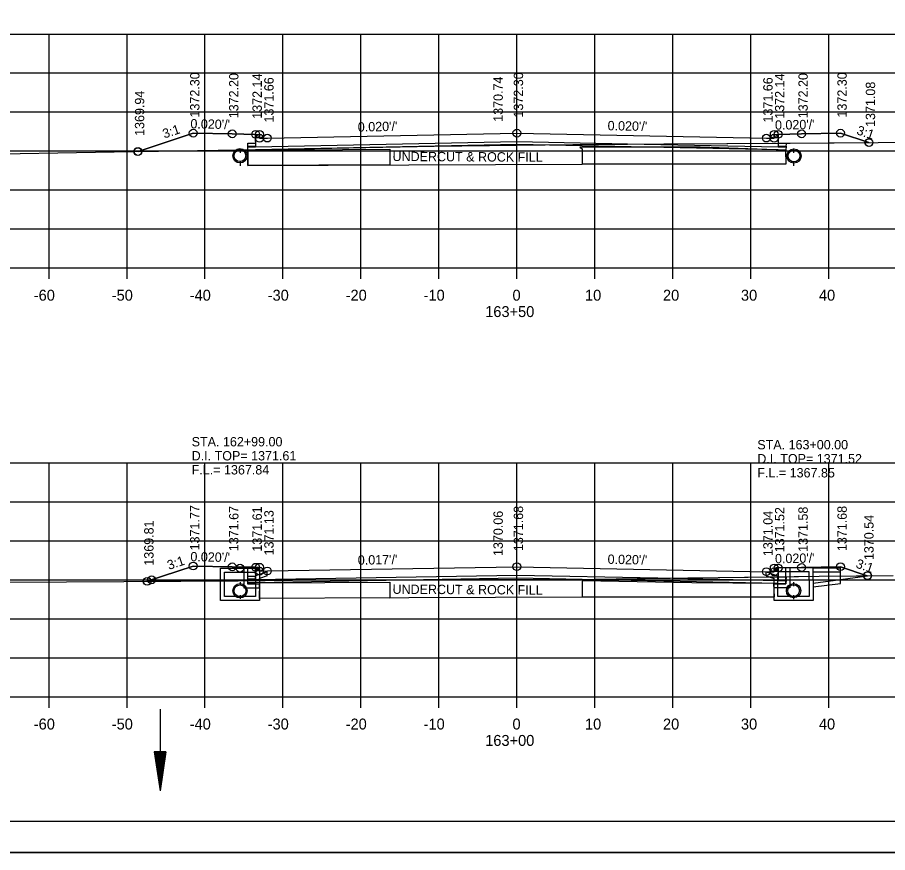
# Model space of a CAD drawing. Extents: x 1374311 to 1383814, y 384102 to 406278.
# Drawn here: x 1381564.6 to 1381676.2, y 394564.8 to 394671.9 of the extents above; entities that cross this region are included whole.
import ezdxf

# ---------------------------------------------------------------- set-up
doc = ezdxf.new("R2010")
doc.units = 0
for name, color, linetype in [('R_Axis', 7, 'Continuous'), ('R_Axis Annot', 7, 'Continuous'), ('R_Border', 7, 'Continuous'), ('R_Draft', 7, 'Continuous'), ('R_Exist Surface', 7, 'Continuous'), ('R_Fin Surface', 7, 'Continuous'), ('R_Grid', 7, 'Continuous'), ('R_No Plot', 7, 'Continuous'), ('R_Water', 7, 'Continuous'), ('R_Water Annot', 7, 'Continuous'), ('R_Xsect Elev', 7, 'Continuous'), ('R_Xsect Slope', 7, 'Continuous')]:
    doc.layers.add(name, color=color, linetype=linetype)

msp = doc.modelspace()

# ---------------------------------------------------------------- linework, layer by layer
at = {"layer": 'R_Axis'}
for p, q in [((1381488.66, 394639.81), (1381768.66, 394639.81)), ((1381568.66, 394638.41), (1381568.66, 394639.81)), ((1381578.66, 394638.41), (1381578.66, 394639.81)), ((1381588.66, 394638.41), (1381588.66, 394639.81)), ((1381598.66, 394638.41), (1381598.66, 394639.81)), ((1381608.66, 394638.41), (1381608.66, 394639.81)), ((1381618.66, 394638.41), (1381618.66, 394639.81)), ((1381628.66, 394638.41), (1381628.66, 394639.81)), ((1381638.66, 394638.41), (1381638.66, 394639.81)), ((1381648.66, 394638.41), (1381648.66, 394639.81)), ((1381658.66, 394638.41), (1381658.66, 394639.81)), ((1381668.66, 394638.41), (1381668.66, 394639.81)), ((1381488.66, 394584.81), (1381768.66, 394584.81)), ((1381568.66, 394583.41), (1381568.66, 394584.81)), ((1381578.66, 394583.41), (1381578.66, 394584.81)), ((1381588.66, 394583.41), (1381588.66, 394584.81)), ((1381598.66, 394583.41), (1381598.66, 394584.81)), ((1381608.66, 394583.41), (1381608.66, 394584.81)), ((1381618.66, 394583.41), (1381618.66, 394584.81)), ((1381628.66, 394583.41), (1381628.66, 394584.81)), ((1381638.66, 394583.41), (1381638.66, 394584.81)), ((1381648.66, 394583.41), (1381648.66, 394584.81)), ((1381658.66, 394583.41), (1381658.66, 394584.81)), ((1381668.66, 394583.41), (1381668.66, 394584.81))]:
    msp.add_line(p, q, dxfattribs=at)
at = {"layer": 'R_Border'}
msp.add_line((1381786.84, 394568.81), (1381470.66, 394568.81), dxfattribs=at)
at = {"layer": 'R_Draft'}
for p, q in [((1381582.15, 394577.73), (1381582.9, 394572.73)), ((1381583.65, 394577.73), (1381582.15, 394577.73)), ((1381582.27, 394577.73), (1381582.9, 394573.57)), ((1381582.4, 394577.73), (1381582.9, 394574.43)), ((1381582.52, 394577.73), (1381582.9, 394575.26)), ((1381582.65, 394577.73), (1381582.9, 394576.11)), ((1381582.78, 394577.73), (1381582.9, 394576.94)), ((1381583.65, 394577.73), (1381582.9, 394572.73)), ((1381583.14, 394577.73), (1381582.9, 394576.11)), ((1381583.39, 394577.73), (1381582.9, 394574.43)), ((1381583.52, 394577.73), (1381582.9, 394573.57)), ((1381583.27, 394577.73), (1381582.9, 394575.26)), ((1381583.01, 394577.73), (1381582.9, 394576.94))]:
    msp.add_line(p, q, dxfattribs=at)
at = {"layer": 'R_Exist Surface'}
for p, q in [((1381593.15, 394655.12), (1381593.15, 394654.74)), ((1381664.15, 394655.12), (1381664.15, 394654.74)), ((1381593.15, 394653.28), (1381593.15, 394652.91)), ((1381664.15, 394653.28), (1381664.15, 394652.91)), ((1381593.15, 394599.49), (1381593.15, 394599.31)), ((1381593.15, 394599.31), (1381593.15, 394599.22)), ((1381664.15, 394599.49), (1381664.15, 394599.33)), ((1381664.15, 394599.33), (1381664.15, 394599.14)), ((1381593.15, 394597.66), (1381593.15, 394597.48)), ((1381593.15, 394597.48), (1381593.15, 394597.39)), ((1381664.15, 394597.66), (1381664.15, 394597.49)), ((1381664.15, 394597.49), (1381664.15, 394597.31))]:
    msp.add_line(p, q, dxfattribs=at)
for points in [[(1381488.66, 394653.75), (1381495.77, 394653.83), (1381517.11, 394654), (1381534.69, 394654.16), (1381557.69, 394654.34), (1381577.01, 394654.69), (1381598.33, 394655.05), (1381618.07, 394655.42), (1381639.38, 394655.68), (1381663.71, 394655.8), (1381680.65, 394655.95)], [(1381488.66, 394598.39), (1381508.5, 394598.7), (1381515.31, 394598.79), (1381520.93, 394598.9), (1381556.21, 394599.46), (1381592.91, 394599.69), (1381599.89, 394599.75), (1381608.22, 394599.79), (1381638.75, 394599.9), (1381667.42, 394600.27), (1381676.93, 394600.38)]]:
    msp.add_lwpolyline(points, dxfattribs=at)
for centre in [(1381593.14, 394654.19), (1381664.2, 394654.17), (1381593.15, 394598.4), (1381593.15, 394598.4), (1381664.15, 394598.41), (1381664.15, 394598.41)]:
    msp.add_circle(centre, 0.917, dxfattribs=at)
at = {"layer": 'R_Fin Surface'}
for points in [[(1381580.07, 394654.74), (1381587.15, 394657.1), (1381592.15, 394657), (1381595.15, 394656.94), (1381595.65, 394656.94), (1381595.66, 394656.44), (1381596.66, 394656.46), (1381628.66, 394657.1), (1381660.66, 394656.46), (1381661.66, 394656.44), (1381661.67, 394656.94), (1381662.17, 394656.94), (1381665.17, 394657), (1381670.17, 394657.1), (1381673.81, 394655.89)], [(1381662.17, 394656.58), (1381662.18, 394655.43), (1381663.18, 394655.43), (1381663.17, 394654.93), (1381662.17, 394654.95), (1381628.66, 394655.62), (1381595.15, 394654.95), (1381594.15, 394654.93), (1381594.16, 394655.43), (1381595.16, 394655.43), (1381595.15, 394656.58)], [(1381594.15, 394654.93), (1381594.14, 394652.93), (1381614.79, 394653.03), (1381637.04, 394653.13)], [(1381581.26, 394599.62), (1381587.15, 394601.58), (1381592.15, 394601.48), (1381595.15, 394601.42), (1381595.65, 394601.42), (1381595.66, 394600.92), (1381596.66, 394600.94), (1381628.66, 394601.49), (1381660.66, 394600.85), (1381661.66, 394600.83), (1381661.67, 394601.33), (1381662.17, 394601.33), (1381665.17, 394601.39), (1381670.17, 394601.49), (1381673.61, 394600.34)], [(1381662.17, 394600.97), (1381662.18, 394599.82), (1381663.18, 394599.81), (1381663.17, 394599.31), (1381662.17, 394599.33), (1381628.66, 394600), (1381595.15, 394599.43), (1381594.15, 394599.42), (1381594.16, 394599.92), (1381595.16, 394599.92), (1381595.15, 394601.07)], [(1381612.35, 394597.51), (1381614.79, 394597.52), (1381637.04, 394597.62)]]:
    msp.add_lwpolyline(points, dxfattribs=at)
for points in [[(1381594.15, 394654.93), (1381612.36, 394655.02), (1381612.35, 394653.02), (1381594.14, 394652.93)], [(1381637.05, 394655.09), (1381637.04, 394653.14), (1381655.35, 394653.15), (1381663.22, 394653.16), (1381663.17, 394654.93), (1381652.18, 394655.29), (1381636.73, 394655.31)], [(1381595.69, 394599.44), (1381612.36, 394599.51), (1381612.35, 394597.51), (1381595.66, 394597.43)], [(1381637.05, 394599.58), (1381637.04, 394597.64), (1381655.35, 394597.64), (1381661.69, 394597.64), (1381661.62, 394599.35), (1381651.08, 394599.43), (1381637.06, 394599.66)]]:
    msp.add_lwpolyline(points, close=True, dxfattribs=at)
at = {"layer": 'R_Grid'}
for p, q in [((1381488.66, 394669.81), (1381768.66, 394669.81)), ((1381568.66, 394639.81), (1381568.66, 394669.81)), ((1381578.66, 394639.81), (1381578.66, 394669.81)), ((1381588.66, 394639.81), (1381588.66, 394669.81)), ((1381598.66, 394639.81), (1381598.66, 394669.81)), ((1381608.66, 394639.81), (1381608.66, 394669.81)), ((1381618.66, 394639.81), (1381618.66, 394669.81)), ((1381628.66, 394639.81), (1381628.66, 394669.81)), ((1381638.66, 394639.81), (1381638.66, 394669.81)), ((1381648.66, 394639.81), (1381648.66, 394669.81)), ((1381658.66, 394639.81), (1381658.66, 394669.81)), ((1381668.66, 394639.81), (1381668.66, 394669.81)), ((1381488.66, 394664.81), (1381768.66, 394664.81)), ((1381488.66, 394659.81), (1381768.66, 394659.81)), ((1381488.66, 394654.81), (1381768.66, 394654.81)), ((1381488.66, 394649.81), (1381768.66, 394649.81)), ((1381488.66, 394644.81), (1381768.66, 394644.81)), ((1381488.66, 394639.81), (1381768.66, 394639.81)), ((1381488.66, 394614.81), (1381768.66, 394614.81)), ((1381568.66, 394584.81), (1381568.66, 394614.81)), ((1381578.66, 394584.81), (1381578.66, 394614.81)), ((1381588.66, 394584.81), (1381588.66, 394614.81)), ((1381598.66, 394584.81), (1381598.66, 394614.81)), ((1381608.66, 394584.81), (1381608.66, 394614.81)), ((1381618.66, 394584.81), (1381618.66, 394614.81)), ((1381628.66, 394584.81), (1381628.66, 394614.81)), ((1381638.66, 394584.81), (1381638.66, 394614.81)), ((1381648.66, 394584.81), (1381648.66, 394614.81)), ((1381658.66, 394584.81), (1381658.66, 394614.81)), ((1381668.66, 394584.81), (1381668.66, 394614.81)), ((1381488.66, 394609.81), (1381768.66, 394609.81)), ((1381488.66, 394604.81), (1381768.66, 394604.81)), ((1381488.66, 394599.81), (1381768.66, 394599.81)), ((1381488.66, 394594.81), (1381768.66, 394594.81)), ((1381488.66, 394589.81), (1381768.66, 394589.81)), ((1381488.66, 394584.81), (1381768.66, 394584.81))]:
    msp.add_line(p, q, dxfattribs=at)
at = {"layer": 'R_No Plot'}
msp.add_line((1381458.26, 394564.83), (1381791.59, 394564.83), dxfattribs=at)
for points in [[(1381458.25, 394778.16), (1381791.59, 394778.16), (1381791.59, 394564.82), (1381458.25, 394564.82)], [(1381704.58, 394774.27), (1381704.58, 394764.39), (1381740.31, 394764.39), (1381740.31, 394761.47), (1381763.51, 394761.47), (1381763.51, 394738.25), (1381786.84, 394738.25), (1381786.84, 394568.81), (1381470.66, 394568.81), (1381470.66, 394774.27)], [(1381580.07, 394654.74), (1381598.33, 394655.05), (1381618.07, 394655.42), (1381639.38, 394655.68), (1381642.83, 394655.69), (1381628.66, 394655.98), (1381595.15, 394655.31), (1381594.15, 394655.29), (1381594.16, 394655.79), (1381595.16, 394655.79), (1381595.15, 394656.94), (1381592.15, 394657), (1381587.15, 394657.1)], [(1381662.18, 394655.79), (1381663.71, 394655.8), (1381673.81, 394655.89), (1381670.17, 394657.1), (1381665.17, 394657), (1381662.17, 394656.94), (1381662.18, 394655.79)], [(1381642.83, 394655.69), (1381662.18, 394655.79), (1381663.18, 394655.79), (1381663.17, 394655.29), (1381662.17, 394655.31)], [(1381581.26, 394599.62), (1381592.91, 394599.69), (1381599.89, 394599.75), (1381608.22, 394599.79), (1381638.75, 394599.9), (1381646.76, 394600), (1381628.66, 394600.36), (1381595.15, 394599.79), (1381594.15, 394599.78), (1381594.16, 394600.28), (1381595.16, 394600.28), (1381595.15, 394601.42), (1381592.15, 394601.48), (1381587.15, 394601.58)], [(1381662.18, 394600.2), (1381667.42, 394600.27), (1381673.61, 394600.34), (1381670.17, 394601.49), (1381665.17, 394601.39), (1381662.17, 394601.33)], [(1381646.76, 394600), (1381662.18, 394600.2), (1381662.18, 394600.18), (1381663.18, 394600.17), (1381663.17, 394599.67), (1381662.17, 394599.69)]]:
    msp.add_lwpolyline(points, close=True, dxfattribs=at)
for centre in [(1381587.15, 394657.1), (1381587.15, 394657.1), (1381587.15, 394657.1), (1381592.15, 394657), (1381592.15, 394657), (1381592.15, 394657), (1381595.15, 394656.94), (1381595.15, 394656.94), (1381595.15, 394656.94), (1381595.65, 394656.94), (1381595.65, 394656.94), (1381595.65, 394656.94), (1381628.66, 394657.1), (1381628.66, 394657.1), (1381628.66, 394657.1), (1381661.67, 394656.94), (1381661.67, 394656.94), (1381661.67, 394656.94), (1381662.17, 394656.94), (1381662.17, 394656.94), (1381662.17, 394656.94), (1381665.17, 394657), (1381665.17, 394657), (1381665.17, 394657), (1381670.17, 394657.1), (1381670.17, 394657.1), (1381670.17, 394657.1), (1381595.66, 394656.44), (1381596.66, 394656.46), (1381596.66, 394656.46), (1381596.66, 394656.46), (1381660.66, 394656.46), (1381660.66, 394656.46), (1381660.66, 394656.46), (1381661.66, 394656.44), (1381673.81, 394655.89), (1381673.81, 394655.89), (1381673.83, 394655.88), (1381580.02, 394654.73), (1381580.02, 394654.73), (1381580.07, 394654.74), (1381580.07, 394654.74), (1381580.07, 394654.74), (1381580.07, 394654.74), (1381587.15, 394601.58), (1381587.15, 394601.58), (1381587.15, 394601.58), (1381592.15, 394601.48), (1381592.15, 394601.48), (1381592.15, 394601.48), (1381593.15, 394601.31), (1381595.15, 394601.42), (1381595.15, 394601.42), (1381595.15, 394601.42), (1381595.65, 394601.42), (1381595.65, 394601.42), (1381595.65, 394601.42), (1381595.66, 394600.92), (1381596.66, 394600.94), (1381596.66, 394600.94), (1381596.66, 394600.94), (1381628.66, 394601.49), (1381628.66, 394601.49), (1381628.66, 394601.49), (1381660.66, 394600.85), (1381660.66, 394600.85), (1381660.66, 394600.85), (1381661.66, 394600.83), (1381661.67, 394601.33), (1381661.67, 394601.33), (1381661.67, 394601.33), (1381662.17, 394601.33), (1381662.17, 394601.33), (1381662.17, 394601.33), (1381665.17, 394601.39), (1381665.17, 394601.39), (1381665.17, 394601.39), (1381670.17, 394601.49), (1381670.17, 394601.49), (1381670.17, 394601.49), (1381581.24, 394599.62), (1381581.24, 394599.62), (1381581.26, 394599.62), (1381581.26, 394599.62), (1381581.81, 394599.81), (1381581.81, 394599.81), (1381673.61, 394600.34), (1381673.61, 394600.34), (1381673.65, 394600.33)]:
    msp.add_circle(centre, 0.5, dxfattribs=at)
at = {"layer": 'R_Water'}
for p, q in [((1381593.15, 394654.95), (1381593.15, 394654.58)), ((1381664.15, 394654.95), (1381664.15, 394654.58)), ((1381593.15, 394653.45), (1381593.15, 394653.08)), ((1381664.15, 394653.45), (1381664.15, 394653.08)), ((1381590.65, 394601.31), (1381595.4, 394601.31)), ((1381590.65, 394599.81), (1381590.65, 394601.31)), ((1381595.48, 394601.15), (1381595.4, 394601.31)), ((1381661.82, 394601.16), (1381661.9, 394601.33)), ((1381666.65, 394601.33), (1381661.9, 394601.33)), ((1381666.65, 394599.83), (1381666.65, 394601.33)), ((1381670.16, 394599.32), (1381670.16, 394601.33)), ((1381591.15, 394599.81), (1381591.15, 394600.81)), ((1381591.15, 394600.81), (1381595.15, 394600.81)), ((1381595.48, 394601.15), (1381595.15, 394600.81)), ((1381596.65, 394600.83), (1381595.15, 394600.31)), ((1381595.15, 394599.81), (1381595.15, 394600.31)), ((1381596.65, 394600.3), (1381595.65, 394599.96)), ((1381660.65, 394600.85), (1381662.15, 394600.33)), ((1381660.65, 394600.32), (1381661.65, 394599.97)), ((1381661.82, 394601.16), (1381662.15, 394600.83)), ((1381666.15, 394600.83), (1381662.15, 394600.83)), ((1381662.15, 394599.83), (1381662.15, 394600.33)), ((1381666.15, 394599.83), (1381666.15, 394600.83)), ((1381593.15, 394599.33), (1381593.15, 394599.15)), ((1381593.15, 394599.15), (1381593.15, 394599.06)), ((1381595.65, 394599.81), (1381595.65, 394599.96)), ((1381661.65, 394599.83), (1381661.65, 394599.97)), ((1381664.15, 394599.33), (1381664.15, 394599.16)), ((1381664.15, 394599.16), (1381664.15, 394598.98)), ((1381666.66, 394598.89), (1381670.16, 394599.32)), ((1381593.15, 394597.83), (1381593.15, 394597.65)), ((1381593.15, 394597.65), (1381593.15, 394597.56)), ((1381664.15, 394597.83), (1381664.15, 394597.66)), ((1381664.15, 394597.66), (1381664.15, 394597.48)), ((1381582.9, 394583.24), (1381582.9, 394572.73))]:
    msp.add_line(p, q, dxfattribs=at)
for points in [[(1381593.15, 394601.31), (1381595.65, 394601.31), (1381595.65, 394597.15), (1381593.15, 394597.15), (1381590.65, 394597.15), (1381590.65, 394601.31)], [(1381593.15, 394600.81), (1381595.15, 394600.81), (1381595.15, 394597.65), (1381593.15, 394597.65), (1381591.15, 394597.65), (1381591.15, 394600.81)]]:
    msp.add_lwpolyline(points, close=True, dxfattribs=at)
for points in [[(1381593.65, 394601.3), (1381593.65, 394598.77), (1381595.65, 394598.77), (1381595.65, 394599.27), (1381594.15, 394599.27), (1381594.15, 394601.29)], [(1381663.66, 394601.33), (1381663.66, 394598.8), (1381661.66, 394598.8), (1381661.66, 394599.3), (1381663.16, 394599.3), (1381663.16, 394601.32)], [(1381666.65, 394601.33), (1381668.16, 394601.33), (1381670.16, 394601.33)], [(1381596.65, 394600.3), (1381596.65, 394600.83)], [(1381660.65, 394600.32), (1381660.65, 394600.85)], [(1381666.65, 394600.83), (1381668.16, 394600.83), (1381670.16, 394600.83)], [(1381666.65, 394599.39), (1381670.16, 394599.83), (1381673.65, 394600.33)], [(1381666.65, 394599.83), (1381666.65, 394597.16), (1381664.15, 394597.16), (1381661.65, 394597.16), (1381661.65, 394599.83)], [(1381666.15, 394599.83), (1381666.15, 394597.66), (1381664.15, 394597.66), (1381662.15, 394597.66), (1381662.15, 394599.83)]]:
    msp.add_lwpolyline(points, dxfattribs=at)
for centre in [(1381593.14, 394654.19), (1381664.2, 394654.17), (1381593.15, 394598.4), (1381593.15, 394598.4), (1381664.15, 394598.41), (1381664.15, 394598.41)]:
    msp.add_circle(centre, 0.75, dxfattribs=at)

# ---------------------------------------------------------------- texts
at = {"layer": 'R_Axis Annot'}
for s, p in [('-60', (1381566.7, 394635.61)), ('-50', (1381576.7, 394635.61)), ('-40', (1381586.7, 394635.61)), ('-30', (1381596.7, 394635.61)), ('-20', (1381606.7, 394635.61)), ('-10', (1381616.7, 394635.61)), ('0', (1381628.1, 394635.61)), ('10', (1381637.4, 394635.61)), ('20', (1381647.4, 394635.61)), ('30', (1381657.4, 394635.61)), ('40', (1381667.4, 394635.61)), ('163+50', (1381624.6, 394633.51)), ('-60', (1381566.7, 394580.61)), ('-50', (1381576.7, 394580.61)), ('-40', (1381586.7, 394580.61)), ('-30', (1381596.7, 394580.61)), ('-20', (1381606.7, 394580.61)), ('-10', (1381616.7, 394580.61)), ('0', (1381628.1, 394580.61)), ('10', (1381637.4, 394580.61)), ('20', (1381647.4, 394580.61)), ('30', (1381657.4, 394580.61)), ('40', (1381667.4, 394580.61)), ('163+00', (1381624.6, 394578.51))]:
    msp.add_text(s, height=1.4, dxfattribs=at).set_placement(p)
at = {"layer": 'R_Fin Surface'}
for p in [(1381612.71, 394653.52), (1381612.71, 394598.01)]:
    msp.add_text('UNDERCUT & ROCK FILL', height=1.2, rotation=359.7004, dxfattribs=at).set_placement(p)
at = {"layer": 'R_Water Annot'}
for s, p in [('STA. 162+99.00', (1381586.95, 394616.92)), ('STA. 163+00.00', (1381659.5, 394616.54)), ('D.I. TOP= 1371.61', (1381586.95, 394615.12)), ('D.I. TOP= 1371.52', (1381659.5, 394614.74)), ('F.L.= 1367.84', (1381586.95, 394613.32)), ('F.L.= 1367.85', (1381659.5, 394612.94))]:
    msp.add_text(s, height=1.2, dxfattribs=at).set_placement(p)
at = {"layer": 'R_Xsect Elev'}
for s, p in [('1372.30', (1381587.95, 394659.1)), ('1372.30', (1381629.46, 394659.1)), ('1372.30', (1381670.97, 394659.1)), ('1372.20', (1381592.95, 394659)), ('1372.14', (1381595.95, 394658.94)), ('1371.66', (1381597.46, 394658.46)), ('1370.74', (1381626.86, 394658.55)), ('1371.66', (1381661.46, 394658.46)), ('1372.14', (1381662.97, 394658.94)), ('1372.20', (1381665.97, 394659)), ('1371.08', (1381674.61, 394657.89)), ('1369.94', (1381580.87, 394656.74)), ('1371.77', (1381587.95, 394603.58)), ('1371.67', (1381592.95, 394603.48)), ('1371.61', (1381595.95, 394603.42)), ('1371.68', (1381629.46, 394603.49)), ('1371.52', (1381662.97, 394603.33)), ('1371.58', (1381665.97, 394603.39)), ('1371.68', (1381670.97, 394603.49)), ('1371.13', (1381597.46, 394602.94)), ('1370.06', (1381626.86, 394602.86)), ('1371.04', (1381661.46, 394602.85)), ('1370.54', (1381674.41, 394602.34)), ('1369.81', (1381582.06, 394601.62))]:
    msp.add_text(s, height=1.2, rotation=90, dxfattribs=at).set_placement(p)
at = {"layer": 'R_Xsect Slope'}
for s, rotation, p in [('3:1', 18.4349, (1381583.45, 394656.4)), ("0.020'/'", 358.8542, (1381586.78, 394657.71)), ("0.020'/'", 1.1458, (1381608.27, 394657.29)), ("0.020'/'", 358.8542, (1381640.29, 394657.47)), ("0.020'/'", 1.1458, (1381661.78, 394657.53)), ('3:1', 341.5651, (1381672.15, 394656.97)), ('3:1', 18.4349, (1381584.04, 394601.07)), ("0.020'/'", 358.8542, (1381586.78, 394602.19)), ("0.017'/'", 0.9817, (1381608.27, 394601.74)), ("0.020'/'", 358.8542, (1381640.29, 394601.86)), ("0.020'/'", 1.1458, (1381661.78, 394601.92)), ('3:1', 341.5651, (1381672.05, 394601.39))]:
    msp.add_text(s, height=1.2, rotation=rotation, dxfattribs=at).set_placement(p)

doc.saveas('drawing.dxf')
